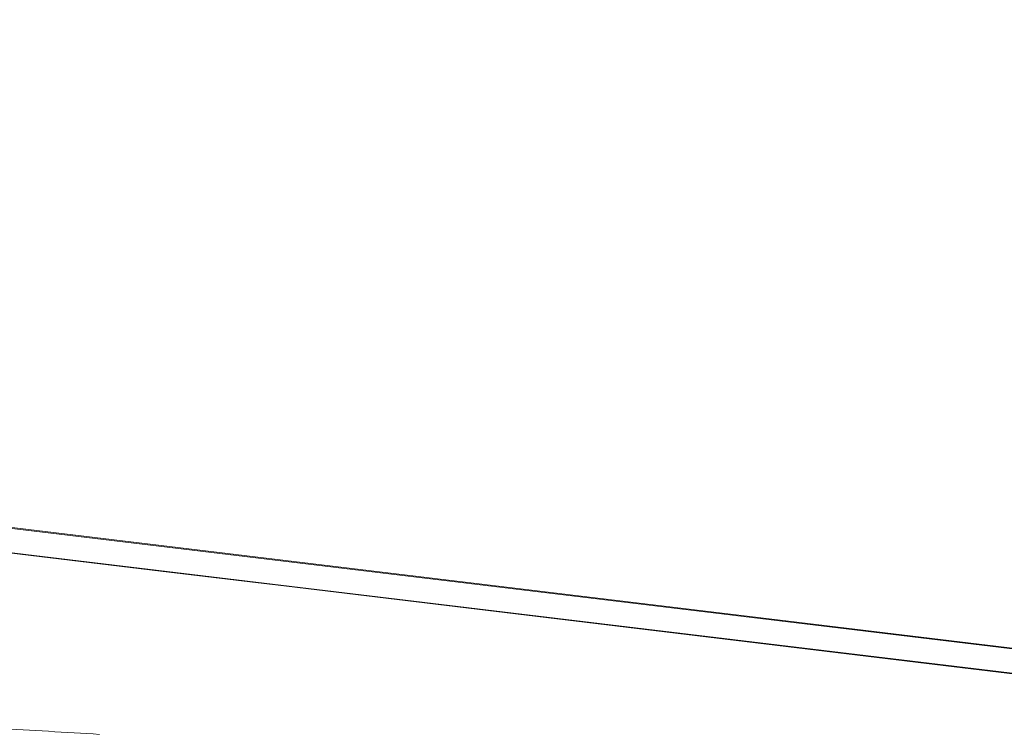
# Model space of a CAD drawing. Header units: inches. Extents: x 424 to 2043, y -237 to 445.
# Tile 331 of 656: x 730 to 740, y 228 to 235. Entities that reach past the tile are written whole.
import ezdxf

# ---------------------------------------------------------------- set-up
doc = ezdxf.new("R2010")
doc.units = ezdxf.units.IN
doc.header["$MEASUREMENT"] = 0
for name, color, linetype, lineweight in [('A-GENM', 13, 'Continuous', 9), ('A-GLAZ-CWMG', 51, 'Continuous', 9), ('A-ROOF', 132, 'Continuous', 9), ('A-WALL', 113, 'Continuous', 9)]:
    doc.layers.add(name, color=color, linetype=linetype, lineweight=lineweight)

# ---------------------------------------------------------------- blocks, each defined once
blk = doc.blocks.new('Generic Models 2 - Generic Models 2-140614-North')
at = {"layer": 'A-GENM'}
for p, q in [((163.4182, 17.813), (104.4841, 24.9134)), ((163.4853, 17.813), (104.6538, 24.901)), ((104.7155, 24.6385), (162.8868, 17.63))]:
    blk.add_line(p, q, dxfattribs=at)
blk = doc.blocks.new('Rectangular Mullion - 50 x 150mm-153549-North')
at = {"layer": 'A-GLAZ-CWMG'}
blk.add_line((161.6793, 17.7719), (160.2521, 17.9439), dxfattribs=at)
blk = doc.blocks.new('Rectangular Mullion - 50 x 150mm-153550-North')
at = {"layer": 'A-GLAZ-CWMG'}
blk.add_line((151.689, 18.9756), (150.2618, 19.1475), dxfattribs=at)
blk = doc.blocks.new('Rectangular Mullion - 50 x 150mm-153551-North')
at = {"layer": 'A-GLAZ-CWMG'}
blk.add_line((149.8263, 19.2), (148.8346, 19.3195), dxfattribs=at)
blk = doc.blocks.new('Rectangular Mullion - 50 x 150mm-153552-North')
at = {"layer": 'A-GLAZ-CWMG'}
blk.add_line((148.8346, 19.3195), (147.4074, 19.4914), dxfattribs=at)
blk = doc.blocks.new('Rectangular Mullion - 50 x 150mm-153560-North')
at = {"layer": 'A-GLAZ-CWMG'}
blk.add_line((150.2618, 19.1475), (149.8263, 19.2), dxfattribs=at)

msp = doc.modelspace()

# ---------------------------------------------------------------- linework, layer by layer
at = {"layer": 'A-ROOF', "flags": 128}
msp.add_lwpolyline([(745.8812, 227.8784), (739.6389, 228.6305), (733.1477, 229.4126), (726.6566, 230.1946), (720.1655, 230.9767), (713.6743, 231.7587), (707.1832, 232.5408), (700.6921, 233.3228), (694.201, 234.1049), (687.7098, 234.8869)], dxfattribs=at)
at = {"layer": 'A-ROOF'}
msp.add_open_spline([(727.6269, 228.1255), (728.4895, 228.0749), (729.5247, 228.0137), (730.5598, 227.9519), (730.7323, 227.9416)], degree=3, knots=[-1, -1, -1, -1, -0.4444444, -0.3333333, -0.3333333, -0.3333333, -0.3333333], dxfattribs=at)
at = {"layer": 'A-WALL'}
msp.add_open_spline([(730.7323, 227.9416), (730.5598, 227.9519), (729.5247, 228.0137), (728.4895, 228.0749), (727.6269, 228.1255)], degree=3, knots=[0.3333333, 0.3333333, 0.3333333, 0.3333333, 0.4444444, 1, 1, 1, 1], dxfattribs=at)
msp.add_open_spline([(731.2499, 227.9106), (731.0774, 227.921), (730.9049, 227.9313), (730.7323, 227.9416)], degree=3, dxfattribs=at)

# ---------------------------------------------------------------- block references
at = {"layer": 'A-GENM'}
msp.add_blockref('Generic Models 2 - Generic Models 2-140614-North', (583.0319, 210.2485), dxfattribs=at)
at = {"layer": 'A-GLAZ-CWMG'}
for name, p in [('Rectangular Mullion - 50 x 150mm-153549-North', (568.7601, 211.9679)), ('Rectangular Mullion - 50 x 150mm-153552-North', (583.0319, 210.2485)), ('Rectangular Mullion - 50 x 150mm-153551-North', (583.0319, 210.2485)), ('Rectangular Mullion - 50 x 150mm-153560-North', (583.0319, 210.2485)), ('Rectangular Mullion - 50 x 150mm-153550-North', (583.0319, 210.2485)), ('Rectangular Mullion - 50 x 150mm-153549-North', (574.4688, 211.2801)), ('Rectangular Mullion - 50 x 150mm-153549-North', (575.896, 211.1082)), ('Rectangular Mullion - 50 x 150mm-153549-North', (577.3232, 210.9362)), ('Rectangular Mullion - 50 x 150mm-153549-North', (578.7503, 210.7643))]:
    msp.add_blockref(name, p, dxfattribs=at)

doc.saveas('drawing.dxf')
